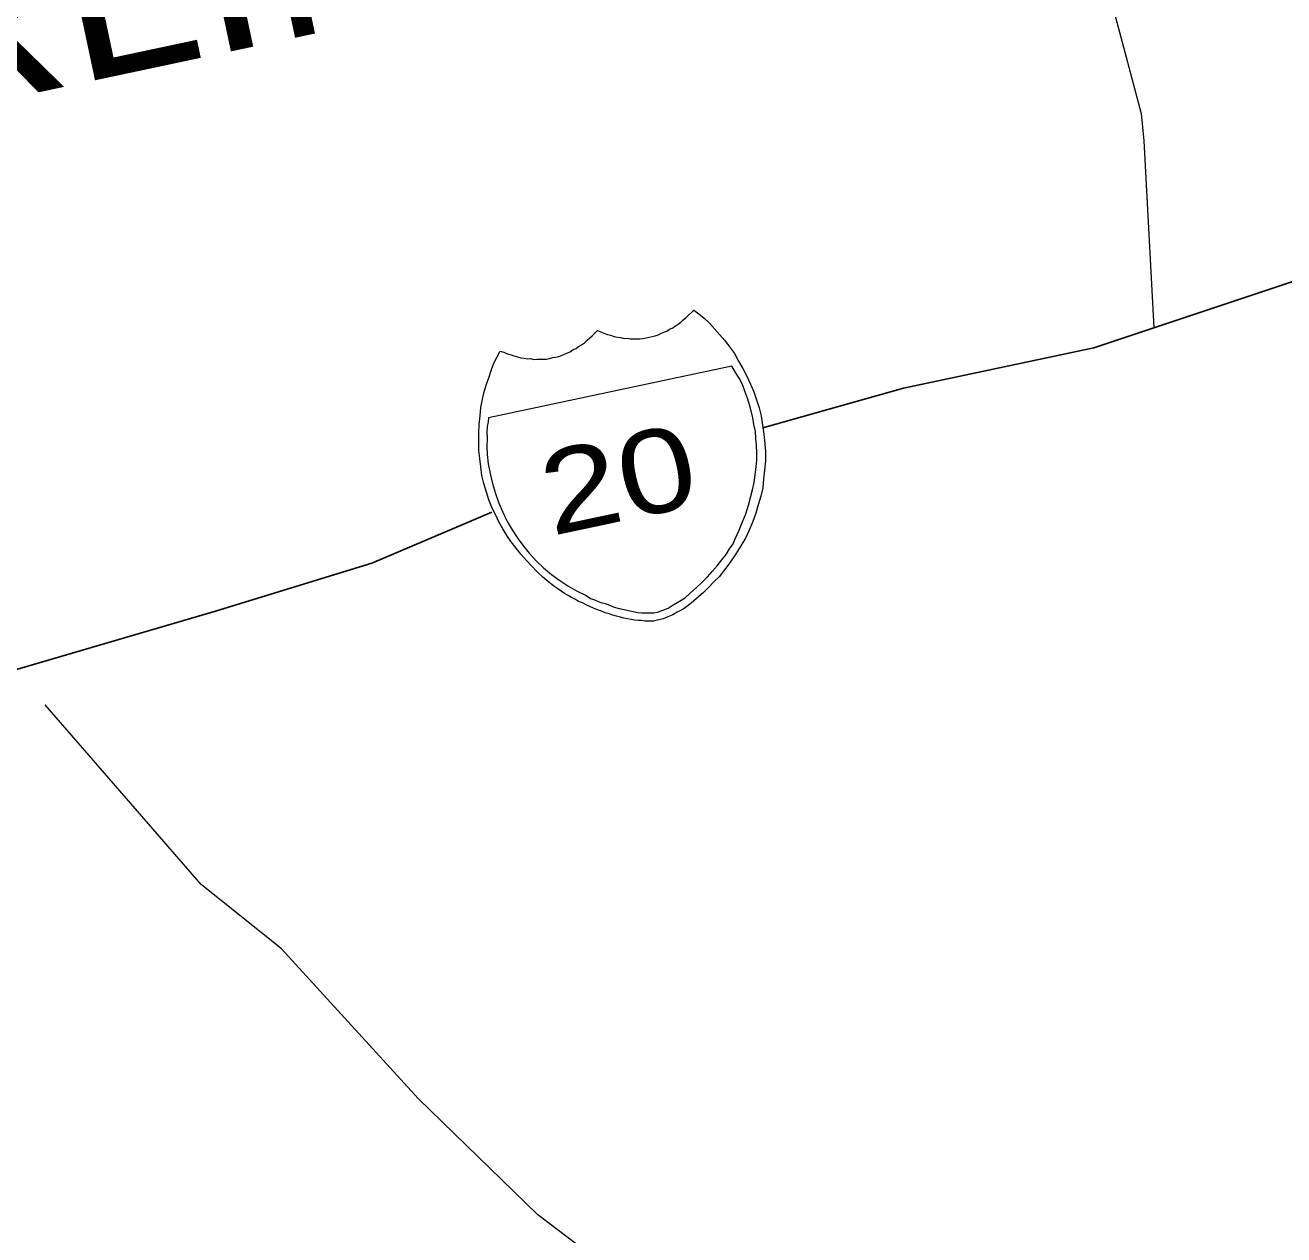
# Model space of a CAD drawing. Extents: x 2357218 to 2371708, y 6973728 to 6980157.
# Drawn here: x 2357568.1 to 2357645.2, y 6974593.4 to 6974667.5 of the extents above; entities that cross this region are included whole.
import ezdxf

# ---------------------------------------------------------------- set-up
doc = ezdxf.new("R2010")
doc.units = 0
doc.header["$LTSCALE"] = 2
doc.layers.add('62', color=7, linetype='Continuous', lineweight=13)
doc.layers.add('63', color=7, linetype='Continuous', lineweight=13)

msp = doc.modelspace()

# ---------------------------------------------------------------- linework, layer by layer
at = {"layer": '62'}
for p, q in [((2357636.479, 6974662.08), (2357636.627, 6974660.409)), ((2357636.627, 6974660.409), (2357637.244, 6974648.944))]:
    msp.add_line(p, q, dxfattribs=at)
for points in [[(2357627.492, 6974700.242), (2357629.511, 6974690.734), (2357632.166, 6974678.254), (2357636.479, 6974662.08)], [(2357603.982, 6974648.499), (2357604.203, 6974648.43), (2357604.4, 6974648.38), (2357604.588, 6974648.351), (2357604.806, 6974648.306), (2357605.011, 6974648.326), (2357605.182, 6974648.27), (2357605.386, 6974648.289), (2357605.57, 6974648.283), (2357605.776, 6974648.282), (2357605.959, 6974648.298), (2357606.157, 6974648.34), (2357606.354, 6974648.382), (2357606.53, 6974648.42), (2357606.706, 6974648.457), (2357606.899, 6974648.521), (2357607.068, 6974648.603), (2357607.235, 6974648.682), (2357607.428, 6974648.747), (2357607.585, 6974648.872), (2357607.757, 6974648.932), (2357607.935, 6974649.063), (2357608.119, 6974649.171), (2357608.278, 6974649.296), (2357608.429, 6974649.443), (2357608.586, 6974649.568), (2357608.739, 6974649.717), (2357608.932, 6974649.897), (2357609.083, 6974650.043), (2357609.388, 6974649.807), (2357609.722, 6974649.535), (2357610.038, 6974649.235), (2357610.343, 6974648.885), (2357610.646, 6974648.535), (2357610.978, 6974648.167), (2357611.264, 6974647.792), (2357611.562, 6974647.371), (2357611.82, 6974646.921), (2357612.075, 6974646.47), (2357612.337, 6974645.996), (2357612.555, 6974645.512), (2357612.752, 6974645.025), (2357612.918, 6974644.553), (2357613.072, 6974644.059), (2357613.201, 6974643.557), (2357613.295, 6974643.002), (2357613.369, 6974642.441), (2357613.421, 6974641.879), (2357613.46, 6974641.358), (2357613.463, 6974640.807), (2357613.399, 6974640.239), (2357613.352, 6974639.702), (2357613.307, 6974639.162), (2357613.184, 6974638.654), (2357613.025, 6974638.115), (2357612.879, 6974637.6), (2357612.687, 6974637.098), (2357612.478, 6974636.571), (2357612.236, 6974636.083), (2357611.968, 6974635.612), (2357611.66, 6974635.109), (2357611.414, 6974634.757), (2357611.165, 6974634.407), (2357610.897, 6974634.05), (2357610.623, 6974633.715), (2357610.3, 6974633.395), (2357609.981, 6974633.051), (2357609.676, 6974632.755), (2357609.366, 6974632.483), (2357609.058, 6974632.211), (2357608.741, 6974631.96), (2357608.422, 6974631.73), (2357608.069, 6974631.541), (2357607.803, 6974631.39), (2357607.486, 6974631.255), (2357607.214, 6974631.128), (2357606.948, 6974631.072)], [(2357606.948, 6974631.072), (2357606.774, 6974631.035), (2357606.62, 6974631.002), (2357606.415, 6974631.005), (2357606.253, 6974630.993), (2357606.091, 6974631.005), (2357605.878, 6974631.027), (2357605.671, 6974631.031), (2357605.459, 6974631.055), (2357605.243, 6974631.101), (2357605.025, 6974631.146), (2357604.787, 6974631.187), (2357604.592, 6974631.238), (2357604.348, 6974631.302), (2357604.125, 6974631.369), (2357603.906, 6974631.437), (2357603.662, 6974631.5), (2357603.431, 6974631.612), (2357603.182, 6974631.698), (2357602.935, 6974631.783), (2357602.724, 6974631.897), (2357602.498, 6974631.988), (2357602.265, 6974632.123), (2357602.017, 6974632.207), (2357601.829, 6974632.331), (2357601.598, 6974632.442), (2357601.388, 6974632.558), (2357601.155, 6974632.692), (2357600.965, 6974632.835), (2357600.749, 6974632.973), (2357600.562, 6974633.096), (2357600.4, 6974633.223), (2357600.199, 6974633.387), (2357599.841, 6974633.679), (2357599.493, 6974634.018), (2357599.142, 6974634.38), (2357598.839, 6974634.708), (2357598.508, 6974635.074), (2357598.195, 6974635.468), (2357597.907, 6974635.842), (2357597.637, 6974636.247), (2357597.389, 6974636.652), (2357597.138, 6974637.083), (2357596.928, 6974637.521), (2357596.72, 6974637.962), (2357596.53, 6974638.425), (2357596.384, 6974638.9), (2357596.225, 6974639.418), (2357596.097, 6974639.922), (2357596.033, 6974640.437), (2357595.97, 6974640.953), (2357595.912, 6974641.446), (2357595.914, 6974641.976), (2357595.918, 6974642.506), (2357595.94, 6974643.038), (2357595.991, 6974643.556), (2357596.043, 6974644.072), (2357596.142, 6974644.578), (2357596.251, 6974645.037), (2357596.383, 6974645.503), (2357596.541, 6974645.951), (2357596.698, 6974646.398), (2357596.846, 6974646.798), (2357597.04, 6974647.183), (2357597.222, 6974647.521), (2357597.443, 6974647.453), (2357597.67, 6974647.365), (2357597.889, 6974647.295), (2357598.064, 6974647.241), (2357598.284, 6974647.171), (2357598.479, 6974647.12), (2357598.69, 6974647.098), (2357598.908, 6974647.052), (2357599.089, 6974647.066), (2357599.284, 6974647.016), (2357599.488, 6974647.037), (2357599.671, 6974647.03), (2357599.876, 6974647.028), (2357600.059, 6974647.044), (2357600.237, 6974647.082), (2357600.456, 6974647.127), (2357600.609, 6974647.161), (2357600.809, 6974647.202), (2357600.98, 6974647.261), (2357601.168, 6974647.348), (2357601.337, 6974647.428), (2357601.508, 6974647.489), (2357601.687, 6974647.618), (2357601.878, 6974647.683), (2357602.014, 6974647.804), (2357602.199, 6974647.911), (2357602.378, 6974648.041), (2357602.554, 6974648.195), (2357602.688, 6974648.316), (2357602.863, 6974648.466), (2357603.011, 6974648.636), (2357603.186, 6974648.79), (2357603.384, 6974648.716), (2357603.565, 6974648.616), (2357603.789, 6974648.55), (2357603.982, 6974648.499)], [(2357711.499, 6974538.57), (2357702.972, 6974539.842), (2357693.168, 6974539.642), (2357675.502, 6974539.523), (2357664.168, 6974543.509), (2357656.491, 6974546.383), (2357646.543, 6974550.319), (2357635.988, 6974557.671), (2357627.86, 6974566.366), (2357619.672, 6974576.31), (2357608.58, 6974587.803), (2357599.534, 6974594.644), (2357592.196, 6974601.778), (2357583.834, 6974610.927), (2357578.923, 6974614.877), (2357569.363, 6974625.866)]]:
    msp.add_lwpolyline(points, dxfattribs=at)
at = {"layer": '62', "lineweight": 25}
for points in [[(2357746.375, 6974656.659), (2357731.998, 6974661.079), (2357714.681, 6974661.171), (2357696.953, 6974662.096), (2357673.449, 6974658.18), (2357659.53, 6974656.119), (2357649.917, 6974653.178), (2357633.569, 6974647.727), (2357621.925, 6974645.251), (2357613.311, 6974642.821)], [(2357596.715, 6974637.66), (2357589.374, 6974634.536), (2357579.785, 6974631.6), (2357566.27, 6974627.645), (2357556.498, 6974625.57), (2357549.681, 6974623.223), (2357545.38, 6974619.435), (2357535.992, 6974615.437), (2357522.037, 6974613.553), (2357509.283, 6974611.762), (2357495.348, 6974609.674), (2357474.275, 6974602.318), (2357453.198, 6974600.715), (2357435.858, 6974601.009), (2357424.93, 6974604.275), (2357419.167, 6974616.556), (2357416.416, 6974629.495), (2357413.211, 6974635.486), (2357416.135, 6974645.654)]]:
    msp.add_lwpolyline(points, dxfattribs=at)
at = {"layer": '62'}
msp.add_lwpolyline([(2357611.403, 6974646.601), (2357596.501, 6974643.436), (2357596.482, 6974643.2), (2357596.427, 6974642.913), (2357596.404, 6974642.587), (2357596.428, 6974642.155), (2357596.408, 6974641.713), (2357596.427, 6974641.188), (2357596.499, 6974640.628), (2357596.604, 6974640.029), (2357596.757, 6974639.417), (2357596.93, 6974638.811), (2357597.149, 6974638.213), (2357597.383, 6974637.665), (2357597.662, 6974637.103), (2357597.954, 6974636.59), (2357598.297, 6974636.065), (2357598.652, 6974635.588), (2357599.026, 6974635.139), (2357599.447, 6974634.675), (2357599.879, 6974634.26), (2357600.357, 6974633.858), (2357600.872, 6974633.483), (2357601.377, 6974633.155), (2357601.93, 6974632.835), (2357602.493, 6974632.562), (2357602.761, 6974632.39), (2357603.056, 6974632.291), (2357603.336, 6974632.167), (2357603.656, 6974632.075), (2357603.908, 6974631.965), (2357604.209, 6974631.847), (2357604.503, 6974631.772), (2357604.815, 6974631.7), (2357605.081, 6974631.642), (2357605.369, 6974631.587), (2357605.658, 6974631.533), (2357605.891, 6974631.514), (2357606.146, 6974631.5), (2357606.377, 6974631.501), (2357606.628, 6974631.511), (2357606.848, 6974631.555), (2357607.152, 6974631.644), (2357607.511, 6974631.79), (2357607.814, 6974631.992), (2357608.202, 6974632.213), (2357608.552, 6974632.425), (2357608.879, 6974632.725), (2357609.227, 6974633.028), (2357609.573, 6974633.353), (2357609.912, 6974633.703), (2357610.21, 6974634.043), (2357610.504, 6974634.381), (2357610.796, 6974634.741), (2357611.07, 6974635.075), (2357611.273, 6974635.419), (2357611.483, 6974635.738), (2357611.622, 6974636.045), (2357611.86, 6974636.556), (2357612.068, 6974637.083), (2357612.267, 6974637.562), (2357612.428, 6974638.103), (2357612.558, 6974638.568), (2357612.667, 6974639.027), (2357612.778, 6974639.488), (2357612.837, 6974639.96), (2357612.898, 6974640.435), (2357612.946, 6974640.86), (2357612.941, 6974641.317), (2357612.917, 6974641.748), (2357612.873, 6974642.175), (2357612.851, 6974642.609), (2357612.762, 6974643.026), (2357612.695, 6974643.449), (2357612.547, 6974644.039), (2357612.387, 6974644.58), (2357612.211, 6974645.072), (2357612.057, 6974645.477), (2357611.857, 6974645.87), (2357611.682, 6974646.155), (2357611.538, 6974646.4)], close=True, dxfattribs=at)
at = {"layer": '63'}
for p, q in [((2357636.479, 6974662.08), (2357636.627, 6974660.409)), ((2357636.627, 6974660.409), (2357637.244, 6974648.944))]:
    msp.add_line(p, q, dxfattribs=at)
for points in [[(2357627.492, 6974700.242), (2357629.511, 6974690.734), (2357632.166, 6974678.254), (2357636.479, 6974662.08)], [(2357603.982, 6974648.499), (2357604.203, 6974648.43), (2357604.4, 6974648.38), (2357604.588, 6974648.351), (2357604.806, 6974648.306), (2357605.011, 6974648.326), (2357605.182, 6974648.27), (2357605.386, 6974648.289), (2357605.57, 6974648.283), (2357605.776, 6974648.282), (2357605.959, 6974648.298), (2357606.157, 6974648.34), (2357606.354, 6974648.382), (2357606.53, 6974648.42), (2357606.706, 6974648.457), (2357606.899, 6974648.521), (2357607.068, 6974648.603), (2357607.235, 6974648.682), (2357607.428, 6974648.747), (2357607.585, 6974648.872), (2357607.757, 6974648.932), (2357607.935, 6974649.063), (2357608.119, 6974649.171), (2357608.278, 6974649.296), (2357608.429, 6974649.443), (2357608.586, 6974649.568), (2357608.739, 6974649.717), (2357608.932, 6974649.897), (2357609.083, 6974650.043), (2357609.388, 6974649.807), (2357609.722, 6974649.535), (2357610.038, 6974649.235), (2357610.343, 6974648.885), (2357610.646, 6974648.535), (2357610.978, 6974648.167), (2357611.264, 6974647.792), (2357611.562, 6974647.371), (2357611.82, 6974646.921), (2357612.075, 6974646.47), (2357612.337, 6974645.996), (2357612.555, 6974645.512), (2357612.752, 6974645.025), (2357612.918, 6974644.553), (2357613.072, 6974644.059), (2357613.201, 6974643.557), (2357613.295, 6974643.002), (2357613.369, 6974642.441), (2357613.421, 6974641.879), (2357613.46, 6974641.358), (2357613.463, 6974640.807), (2357613.399, 6974640.239), (2357613.352, 6974639.702), (2357613.307, 6974639.162), (2357613.184, 6974638.654), (2357613.025, 6974638.115), (2357612.879, 6974637.6), (2357612.687, 6974637.098), (2357612.478, 6974636.571), (2357612.236, 6974636.083), (2357611.968, 6974635.612), (2357611.66, 6974635.109), (2357611.414, 6974634.757), (2357611.165, 6974634.407), (2357610.897, 6974634.05), (2357610.623, 6974633.715), (2357610.3, 6974633.395), (2357609.981, 6974633.051), (2357609.676, 6974632.755), (2357609.366, 6974632.483), (2357609.058, 6974632.211), (2357608.741, 6974631.96), (2357608.422, 6974631.73), (2357608.069, 6974631.541), (2357607.803, 6974631.39), (2357607.486, 6974631.255), (2357607.214, 6974631.128), (2357606.948, 6974631.072)], [(2357606.948, 6974631.072), (2357606.774, 6974631.035), (2357606.62, 6974631.002), (2357606.415, 6974631.005), (2357606.253, 6974630.993), (2357606.091, 6974631.005), (2357605.878, 6974631.027), (2357605.671, 6974631.031), (2357605.459, 6974631.055), (2357605.243, 6974631.101), (2357605.025, 6974631.146), (2357604.787, 6974631.187), (2357604.592, 6974631.238), (2357604.348, 6974631.302), (2357604.125, 6974631.369), (2357603.906, 6974631.437), (2357603.662, 6974631.5), (2357603.431, 6974631.612), (2357603.182, 6974631.698), (2357602.935, 6974631.783), (2357602.724, 6974631.897), (2357602.498, 6974631.988), (2357602.265, 6974632.123), (2357602.017, 6974632.207), (2357601.829, 6974632.331), (2357601.598, 6974632.442), (2357601.388, 6974632.558), (2357601.155, 6974632.692), (2357600.965, 6974632.835), (2357600.749, 6974632.973), (2357600.562, 6974633.096), (2357600.4, 6974633.223), (2357600.199, 6974633.387), (2357599.841, 6974633.679), (2357599.493, 6974634.018), (2357599.142, 6974634.38), (2357598.839, 6974634.708), (2357598.508, 6974635.074), (2357598.195, 6974635.468), (2357597.907, 6974635.842), (2357597.637, 6974636.247), (2357597.389, 6974636.652), (2357597.138, 6974637.083), (2357596.928, 6974637.521), (2357596.72, 6974637.962), (2357596.53, 6974638.425), (2357596.384, 6974638.9), (2357596.225, 6974639.418), (2357596.097, 6974639.922), (2357596.033, 6974640.437), (2357595.97, 6974640.953), (2357595.912, 6974641.446), (2357595.914, 6974641.976), (2357595.918, 6974642.506), (2357595.94, 6974643.038), (2357595.991, 6974643.556), (2357596.043, 6974644.072), (2357596.142, 6974644.578), (2357596.251, 6974645.037), (2357596.383, 6974645.503), (2357596.541, 6974645.951), (2357596.698, 6974646.398), (2357596.846, 6974646.798), (2357597.04, 6974647.183), (2357597.222, 6974647.521), (2357597.443, 6974647.453), (2357597.67, 6974647.365), (2357597.889, 6974647.295), (2357598.064, 6974647.241), (2357598.284, 6974647.171), (2357598.479, 6974647.12), (2357598.69, 6974647.098), (2357598.908, 6974647.052), (2357599.089, 6974647.066), (2357599.284, 6974647.016), (2357599.488, 6974647.037), (2357599.671, 6974647.03), (2357599.876, 6974647.028), (2357600.059, 6974647.044), (2357600.237, 6974647.082), (2357600.456, 6974647.127), (2357600.609, 6974647.161), (2357600.809, 6974647.202), (2357600.98, 6974647.261), (2357601.168, 6974647.348), (2357601.337, 6974647.428), (2357601.508, 6974647.489), (2357601.687, 6974647.618), (2357601.878, 6974647.683), (2357602.014, 6974647.804), (2357602.199, 6974647.911), (2357602.378, 6974648.041), (2357602.554, 6974648.195), (2357602.688, 6974648.316), (2357602.863, 6974648.466), (2357603.011, 6974648.636), (2357603.186, 6974648.79), (2357603.384, 6974648.716), (2357603.565, 6974648.616), (2357603.789, 6974648.55), (2357603.982, 6974648.499)], [(2357711.499, 6974538.57), (2357702.972, 6974539.842), (2357693.168, 6974539.642), (2357675.502, 6974539.523), (2357664.168, 6974543.509), (2357656.491, 6974546.383), (2357646.543, 6974550.319), (2357635.988, 6974557.671), (2357627.86, 6974566.366), (2357619.672, 6974576.31), (2357608.58, 6974587.803), (2357599.534, 6974594.644), (2357592.196, 6974601.778), (2357583.834, 6974610.927), (2357578.923, 6974614.877), (2357569.363, 6974625.866)]]:
    msp.add_lwpolyline(points, dxfattribs=at)
at = {"layer": '63', "lineweight": 25}
for points in [[(2357746.375, 6974656.659), (2357731.998, 6974661.079), (2357714.681, 6974661.171), (2357696.953, 6974662.096), (2357673.449, 6974658.18), (2357659.53, 6974656.119), (2357649.917, 6974653.178), (2357633.569, 6974647.727), (2357621.925, 6974645.251), (2357613.311, 6974642.821)], [(2357596.715, 6974637.66), (2357589.374, 6974634.536), (2357579.785, 6974631.6), (2357566.27, 6974627.645), (2357556.498, 6974625.57), (2357549.681, 6974623.223), (2357545.38, 6974619.435), (2357535.992, 6974615.437), (2357522.037, 6974613.553), (2357509.283, 6974611.762), (2357495.348, 6974609.674), (2357474.275, 6974602.318), (2357453.198, 6974600.715), (2357435.858, 6974601.009), (2357424.93, 6974604.275), (2357419.167, 6974616.556), (2357416.416, 6974629.495), (2357413.211, 6974635.486), (2357416.135, 6974645.654)]]:
    msp.add_lwpolyline(points, dxfattribs=at)
at = {"layer": '63'}
msp.add_lwpolyline([(2357611.403, 6974646.601), (2357596.501, 6974643.436), (2357596.482, 6974643.2), (2357596.427, 6974642.913), (2357596.404, 6974642.587), (2357596.428, 6974642.155), (2357596.408, 6974641.713), (2357596.427, 6974641.188), (2357596.499, 6974640.628), (2357596.604, 6974640.029), (2357596.757, 6974639.417), (2357596.93, 6974638.811), (2357597.149, 6974638.213), (2357597.383, 6974637.665), (2357597.662, 6974637.103), (2357597.954, 6974636.59), (2357598.297, 6974636.065), (2357598.652, 6974635.588), (2357599.026, 6974635.139), (2357599.447, 6974634.675), (2357599.879, 6974634.26), (2357600.357, 6974633.858), (2357600.872, 6974633.483), (2357601.377, 6974633.155), (2357601.93, 6974632.835), (2357602.493, 6974632.562), (2357602.761, 6974632.39), (2357603.056, 6974632.291), (2357603.336, 6974632.167), (2357603.656, 6974632.075), (2357603.908, 6974631.965), (2357604.209, 6974631.847), (2357604.503, 6974631.772), (2357604.815, 6974631.7), (2357605.081, 6974631.642), (2357605.369, 6974631.587), (2357605.658, 6974631.533), (2357605.891, 6974631.514), (2357606.146, 6974631.5), (2357606.377, 6974631.501), (2357606.628, 6974631.511), (2357606.848, 6974631.555), (2357607.152, 6974631.644), (2357607.511, 6974631.79), (2357607.814, 6974631.992), (2357608.202, 6974632.213), (2357608.552, 6974632.425), (2357608.879, 6974632.725), (2357609.227, 6974633.028), (2357609.573, 6974633.353), (2357609.912, 6974633.703), (2357610.21, 6974634.043), (2357610.504, 6974634.381), (2357610.796, 6974634.741), (2357611.07, 6974635.075), (2357611.273, 6974635.419), (2357611.483, 6974635.738), (2357611.622, 6974636.045), (2357611.86, 6974636.556), (2357612.068, 6974637.083), (2357612.267, 6974637.562), (2357612.428, 6974638.103), (2357612.558, 6974638.568), (2357612.667, 6974639.027), (2357612.778, 6974639.488), (2357612.837, 6974639.96), (2357612.898, 6974640.435), (2357612.946, 6974640.86), (2357612.941, 6974641.317), (2357612.917, 6974641.748), (2357612.873, 6974642.175), (2357612.851, 6974642.609), (2357612.762, 6974643.026), (2357612.695, 6974643.449), (2357612.547, 6974644.039), (2357612.387, 6974644.58), (2357612.211, 6974645.072), (2357612.057, 6974645.477), (2357611.857, 6974645.87), (2357611.682, 6974646.155), (2357611.538, 6974646.4)], close=True, dxfattribs=at)

# ---------------------------------------------------------------- texts
at = {"layer": '62'}
for s, height, width, p in [('ARLINGTON', 10.21, 1.1, (2357550.803, 6974659.511)), ('20', 5.099, 1.25, (2357600.363, 6974636.206))]:
    msp.add_text(s, height=height, rotation=12, dxfattribs=dict(at, width=width)).set_placement(p)
at = {"layer": '63'}
for s, height, width, p in [('ARLINGTON', 10.21, 1.1, (2357550.803, 6974659.511)), ('20', 5.099, 1.25, (2357600.363, 6974636.206))]:
    msp.add_text(s, height=height, rotation=12, dxfattribs=dict(at, width=width)).set_placement(p)

doc.saveas('drawing.dxf')
